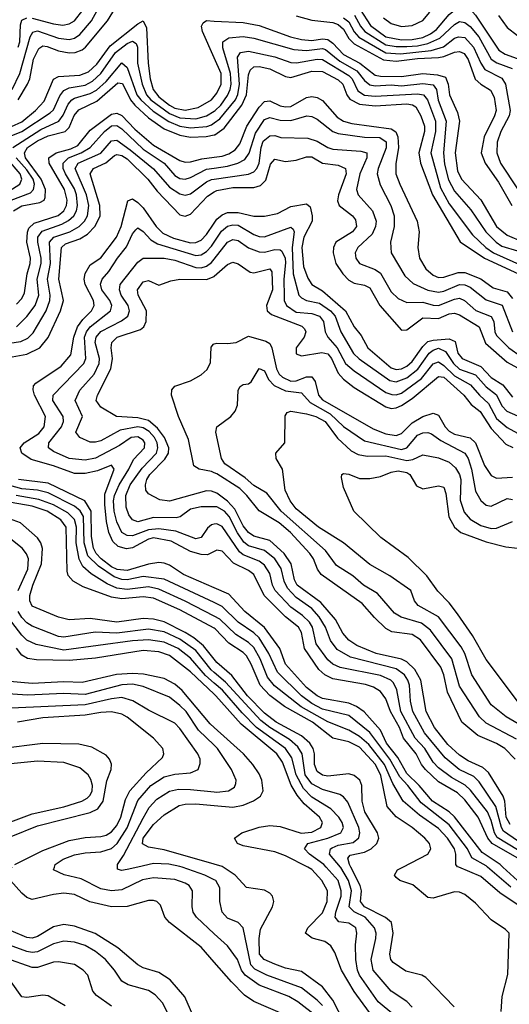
# Model space of a CAD drawing. Header units: inches. Extents: x 884549 to 1028252, y 526810 to 653624.
# Tile 830 of 1056: x 979262 to 981118, y 619480 to 623214. Entities that reach past the tile are written whole.
import ezdxf

# ---------------------------------------------------------------- set-up
doc = ezdxf.new("R2010")
doc.units = ezdxf.units.IN
doc.header["$MEASUREMENT"] = 0
for name, color, linetype in [('A9671', 7, 'Continuous'), ('A9672', 7, 'Continuous'), ('A9681', 7, 'Continuous'), ('A9682', 7, 'Continuous')]:
    doc.layers.add(name, color=color, linetype=linetype)

msp = doc.modelspace()

# ---------------------------------------------------------------- linework, layer by layer
at = {"layer": 'A9671', "color": 5}
for points, elevation in [([(979434.8, 619474.8), (979370, 619512.7), (979350, 619514.8), (979290, 619506), (979270, 619508.4), (979230, 619564.8), (979202, 619582), (979090, 619614.1), (978970, 619638.9), (978890, 619646.8), (978810, 619641.4), (978770, 619644.7), (978670, 619695.9), (978653.4, 619710), (978645.6, 619725.6), (978638.9, 619758.9), (978638.1, 619810), (978650, 619838.3), (978675.2, 619870), (978790, 619992.1), (978802.4, 620000)], 2980), ([(979610, 619472.5), (979553.5, 619513.5), (979539.5, 619530), (979520.9, 619590), (979503.5, 619610), (979470, 619631), (979410, 619641.6), (979390, 619639.9), (979330, 619620.1), (979310, 619619.6), (979210, 619655), (979130, 619668.2), (979030, 619698.7), (978912.5, 619712.5), (978850, 619727.3), (978770, 619774.8), (978732.1, 619792.1), (978721.8, 619801.8), (978716.3, 619810), (978718.1, 619830), (978728.7, 619850), (978800.4, 619939.6), (978850, 619974.1), (978904.4, 620000)], 2960), ([(980000, 619639.5), (979950, 619697.1), (979830, 619790.5), (979813.1, 619810), (979795.8, 619855.8), (979781.6, 619870), (979770, 619874.3), (979750, 619873.1), (979670, 619850.7), (979610.1, 619849.9), (979528.4, 619868.4), (979470, 619896.6), (979430, 619902), (979390, 619896.9), (979310, 619877.4), (979290, 619884.6), (979270, 619901.8), (979227.7, 619950), (979218.5, 619970), (979223.7, 619990), (979233.6, 620000)], 2880), ([(980000, 619747.8), (979932.2, 619810), (979919.6, 619830), (979916.5, 619850), (979917.5, 619910), (979905, 619930), (979890, 619939.7), (979850, 619953.6), (979770, 619959.9), (979728.2, 619951.8), (979650, 619914.2), (979609.9, 619909.9), (979570, 619918.3), (979495.9, 619955.9), (979431.4, 619971.4), (979391.1, 619990), (979394, 620000)], 2860), ([(979710, 620000), (979670, 619990.9), (979648, 619988), (979632.7, 619992.7), (979633, 620000)], 2840), ([(980000, 619952.7), (979964.4, 619970), (979878, 620000)], 2840), ([(979940.5, 619390), (979888.2, 619508.2), (979833.2, 619573.2), (979790, 619600.7), (979730, 619618.4), (979710, 619629.4), (979634.1, 619694.1), (979548.1, 619748.1), (979470, 619776.8), (979430, 619782.4), (979390, 619773.4), (979330, 619736.8), (979310, 619731.4), (979290, 619733.6), (979230, 619759)], 2920), ([(979821.4, 619450), (979804.7, 619484.7), (979776.2, 619516.2), (979750, 619531.9), (979674, 619554), (979650, 619567.4), (979622, 619610), (979587.8, 619650), (979550, 619679.9), (979510, 619702.9), (979470, 619716), (979430, 619719.6), (979390, 619709.6), (979330, 619679.2), (979310, 619676.9), (979290, 619680.6), (979210, 619709.4)], 2940)]:
    msp.add_lwpolyline(points, dxfattribs=dict(at, elevation=elevation))
at = {"layer": 'A9672', "color": 5}
for points, elevation in [([(979233.4, 622950), (979262.5, 623010), (979302.4, 623150), (979312.6, 623167.4), (979330, 623172.4), (979410, 623144.8), (979450, 623139), (979470, 623144.1), (979490, 623158.8), (979534.8, 623210), (979577.9, 623290)], 2840), ([(979256.2, 622910), (979291.9, 622970), (979300.2, 622990), (979315.1, 623064.9), (979335, 623105), (979350, 623114.9), (979367, 623113), (979410, 623096.4), (979450, 623088.8), (979473.1, 623090), (979499.4, 623100.6), (979511.9, 623110), (979594.7, 623210), (979632, 623270)], 2820), ([(979310, 623220.7), (979390, 623198.4), (979426.1, 623193.9), (979450, 623198.5), (979470, 623210.7), (979502.1, 623250)], 2860), ([(979231.3, 622808.7), (979270, 622827.6), (979321.7, 622870), (979355, 622905), (979390.7, 622989.3), (979410, 622998.8), (979490, 623003.4), (979523, 623017), (979554.2, 623045.8), (979605.2, 623114.8), (979710, 623199.2), (979730.1, 623210.1), (979743.6, 623183.6), (979748.8, 623050), (979756.8, 622990), (979768.1, 622950), (979790, 622921.3), (979830, 622890), (979850, 622879.3), (979890, 622871.3), (979939.2, 622880.8), (979989.9, 622910), (980000, 622922.8)], 2780), ([(979257.2, 623110), (979262.7, 623130), (979264.8, 623195.2), (979270, 623212.9), (979290, 623221.5)], 2860), ([(980000, 623069.8), (979955.4, 623170), (979951, 623190), (979957.5, 623202.5), (979970, 623211), (980000, 623209.4)], 2780), ([(979230, 622774.1), (979270, 622790), (979378.5, 622861.5), (979390, 622872.3), (979414.5, 622925.5), (979430, 622946.4), (979450, 622956.6), (979510, 622966.5), (979538.7, 622981.3), (979570, 623010.9), (979625.9, 623090), (979670, 623124.2), (979690, 623133.3), (979704.3, 623124.3), (979708.4, 623110), (979709.1, 623050), (979726.3, 622970), (979743.4, 622930), (979759.9, 622910), (979830, 622859), (979870, 622842.1), (979930, 622838.9), (979970, 622849.4), (980000, 622868.1)], 2760), ([(979236.9, 622730), (979342.3, 622797.7), (979410.3, 622829.7), (979427.7, 622852.3), (979445.9, 622894.1), (979459.6, 622910), (979470, 622917), (979530, 622934.4), (979552.9, 622947.2), (979590, 622980), (979650, 623050.5), (979670, 623033.2), (979706.3, 622930), (979721.3, 622910), (979767.7, 622867.7), (979828.2, 622828.2), (979870, 622811.1), (979910, 622804.2), (979971.3, 622808.7), (979990, 622815.7), (980000, 622823.2)], 2740), ([(979238.4, 622490), (979270, 622508.2), (979339.2, 622520.8), (979355.7, 622530), (979359.5, 622540.5), (979359.6, 622570), (979343.7, 622610), (979284.6, 622690), (979280.5, 622710), (979292.5, 622730), (979330, 622754.6), (979370, 622773.6), (979434.9, 622790), (979450, 622805.1), (979469, 622851), (979487.1, 622872.9), (979554.3, 622905.7), (979634.9, 622974.9), (979652.4, 622972.4), (979682.1, 622910), (979699.4, 622890), (979750, 622842.7), (979810, 622800.6), (979870, 622776.5), (979910, 622768.9), (979969, 622771), (980000, 622777.4)], 2720), ([(979250, 622135.7), (979270, 622157), (979281.1, 622178.9), (979290.6, 622250), (979302, 622290), (979303.3, 622310), (979289.5, 622370), (979291.5, 622408.5), (979296.8, 622423.2), (979317.2, 622442.8), (979408.2, 622471.8), (979429.4, 622490), (979439.4, 622510), (979442.3, 622530), (979432.8, 622570), (979373.8, 622670), (979373.3, 622690), (979400.2, 622710), (979455.6, 622724.4), (979482.6, 622737.4), (979530, 622794.8), (979610, 622856.7), (979630, 622860.5), (979650, 622851.2), (979698.8, 622798.8), (979770, 622738.4), (979870, 622680.4), (979890, 622673.9), (979910, 622675.2), (979952.8, 622687.2), (980000, 622692.8)], 2680), ([(979250, 622049.1), (979290, 622089.2), (979320.4, 622130), (979335.2, 622170), (979328.8, 622230), (979343.4, 622290), (979343.7, 622310), (979331, 622370), (979331.7, 622390), (979347.7, 622412.3), (979421.7, 622438.3), (979447.7, 622452.3), (979467.1, 622470), (979478.2, 622490), (979481.8, 622510), (979477.9, 622550), (979470, 622573.3), (979435.7, 622630), (979427.4, 622650), (979427.4, 622670), (979447.4, 622690), (979496, 622710), (979529.3, 622730), (979584.2, 622790), (979610, 622811.4), (979630, 622813.1), (979650, 622800.8), (979730, 622723.9), (979809.4, 622670), (979850, 622623), (979870, 622611.6), (979890, 622609.8), (979910, 622615.6), (979970, 622647.8), (980000, 622651.9)], 2660), ([(979190, 621982.1), (979266.7, 621993.3), (979293.1, 622006.9), (979313.8, 622026.3), (979362.8, 622110), (979377.2, 622150), (979378.2, 622170), (979368, 622230), (979379.1, 622290), (979374.8, 622370), (979391.3, 622390), (979452.4, 622410), (979488.2, 622430), (979507.6, 622450), (979519.5, 622470), (979524.4, 622510), (979515.3, 622550), (979472.1, 622650), (979483.5, 622670), (979570, 622707.7), (979610, 622754.4), (979630, 622757.1), (979681.3, 622721.3), (979769.1, 622649.1), (979830, 622579.8), (979870, 622553.5), (979890, 622549.3), (979910, 622553.8), (979970, 622599.5), (979990, 622608.6), (980000, 622610)], 2640), ([(979192.2, 621927.8), (979290, 621946), (979338.4, 621970), (979370, 622008.5), (979416.7, 622110), (979428.2, 622150), (979410.2, 622230), (979420.8, 622350), (979435.8, 622364.2), (979490, 622382.9), (979519.5, 622400.5), (979548.4, 622431.6), (979567, 622470), (979565.9, 622510), (979529.4, 622630), (979541.8, 622650), (979589.1, 622670.9), (979621.2, 622698.8), (979630, 622702.7), (979650, 622699.4), (979670, 622686.8), (979748.7, 622610), (979784, 622564), (979870, 622474.7), (979890, 622468.7), (979910, 622476.7), (979974.8, 622545.2), (980000, 622560.9)], 2620), ([(979193.9, 622546.1), (979263.2, 622590), (979270.8, 622609.2), (979263.9, 622630), (979212.4, 622690)], 2760), ([(979230.6, 622529.4), (979302.7, 622557.3), (979315, 622570), (979318.4, 622590), (979312.9, 622610), (979290, 622644.4), (979249.6, 622690)], 2740), ([(980000, 621197.2), (979974.9, 621185.1), (979950, 621185.9), (979910, 621197.8), (979836.1, 621236.1), (979770, 621249), (979750, 621244.2), (979690, 621210.9), (979667.1, 621207.1), (979635.8, 621215.8), (979615.8, 621235.8), (979600.7, 621270), (979590.9, 621310.9), (979584.6, 621375.4), (979585, 621415), (979619.9, 621510), (979610, 621524.5), (979556.9, 621503.1), (979510, 621492.6), (979470, 621492.7), (979390, 621522.9), (979305.7, 621545.7), (979270.4, 621570), (979263.6, 621590), (979279.1, 621610), (979335.5, 621644.5), (979354.7, 621670), (979360.3, 621710), (979318.9, 621790), (979313.1, 621810), (979314.9, 621825.1), (979323.6, 621836.4), (979419.3, 621900.7), (979456.5, 621943.5), (979468.2, 622010), (979481.7, 622050), (979502.2, 622077.8), (979534.8, 622110), (979544.9, 622130), (979542.3, 622150), (979510.2, 622210), (979506.2, 622230), (979510, 622251.8), (979530, 622284.2), (979570, 622311.3), (979628.8, 622390), (979646.5, 622430), (979672.1, 622527.9), (979690, 622535.1), (979710, 622520.6), (979730, 622500.5), (979780.2, 622430), (979805, 622405), (979845.2, 622385.2), (979910, 622368.3), (979930, 622369), (979950, 622378.3), (979970, 622399.2), (980000, 622443.2)], 2580), ([(980000, 621300.5), (979990, 621299), (979974.3, 621285.7), (979950.1, 621250), (979930, 621245.1), (979854.4, 621274.4), (979790, 621283.9), (979750, 621280.1), (979690, 621256.4), (979670, 621257.8), (979650, 621269.9), (979630, 621309.9), (979620.6, 621350), (979617.8, 621390), (979621.7, 621410), (979638.8, 621450), (979676.7, 621510), (979693.4, 621546.6), (979735.8, 621590), (979736.3, 621610), (979730, 621619.9), (979710, 621632.8), (979684.3, 621630), (979640.6, 621599.4), (979550, 621551.3), (979510, 621543.9), (979449.8, 621550), (979390, 621576.7), (979371.1, 621591.1), (979372.9, 621610), (979420.5, 621670), (979428.3, 621690), (979426.6, 621710), (979387.4, 621770), (979388.8, 621790), (979505.9, 621910), (979512.8, 621930), (979507.6, 622010), (979515, 622030), (979530, 622050.1), (979606, 622110), (979611.8, 622130), (979604.6, 622150), (979574.1, 622190), (979568.2, 622211.8), (979575.1, 622230), (979600.8, 622259.2), (979632.7, 622310), (979666.8, 622353.2), (979690, 622402.8), (979702, 622418), (979710, 622424.5), (979730, 622410.6), (979759, 622379), (979784.5, 622364.5), (979930, 622320.5), (979950, 622323.1), (979970, 622334.8), (979990, 622356), (980000, 622371)], 2560), ([(980000, 621366.3), (979950, 621366.5), (979910, 621358.5), (979870.5, 621329.5), (979855.5, 621324.5), (979770, 621325.8), (979710, 621309.4), (979690, 621316.9), (979676.5, 621336.5), (979665.6, 621365.6), (979664.1, 621410), (979681.7, 621450), (979726.3, 621513.7), (979780.4, 621570), (979786.2, 621590), (979783, 621610), (979773, 621630), (979752.9, 621652.9), (979730, 621666.5), (979710, 621670.8), (979642.9, 621657.1), (979570, 621617.7), (979550, 621611.7), (979530, 621612.2), (979490.9, 621630), (979475.3, 621650), (979500.3, 621710), (979472.9, 621770), (979490.7, 621809.3), (979544.3, 621870), (979563.6, 621910), (979564.3, 621930), (979548.9, 621990), (979552.2, 622010), (979570, 622032.1), (979647.7, 622072.3), (979671.7, 622090), (979678.5, 622110), (979674.1, 622130), (979647.5, 622170), (979640.2, 622190), (979643.4, 622210), (979710, 622295.3), (979730, 622310.1), (979810.3, 622309.7), (979850, 622302.5), (979930, 622274.6), (979950, 622273.7), (979970, 622279.8), (979990, 622293.5), (980000, 622306.3)], 2540), ([(980000, 621422.4), (979990, 621426.5), (979970, 621426.9), (979830, 621388.2), (979793.4, 621393.4), (979750, 621416.5), (979740.5, 621430), (979739.3, 621450), (979744.9, 621470), (979755.4, 621490), (979812.8, 621547.2), (979826.5, 621570), (979827.7, 621590), (979811.8, 621630), (979785.2, 621665.2), (979750, 621694), (979710, 621704.5), (979629.1, 621709.1), (979570, 621745.3), (979551.9, 621770), (979557.2, 621790), (979608.3, 621890), (979614.1, 621930), (979608.9, 621970), (979611.4, 621990), (979632.4, 622010), (979720.1, 622039.9), (979732.6, 622050), (979742.4, 622070), (979742.7, 622110), (979712, 622170), (979708.9, 622190), (979730, 622219.9), (979750, 622225.1), (979790, 622207.9), (979835.8, 622224.2), (979869, 622230), (979970, 622228.5), (979999.3, 622240.7), (980000, 622241.3)], 2520), ([(980000, 621496.3), (979990, 621500.7), (979943.1, 621510), (979922.9, 621522.9), (979902.7, 621622.7), (979864.1, 621710), (979837.8, 621790), (979838.9, 621810), (979850, 621824.3), (979910, 621844.2), (979950, 621867.1), (979972.8, 621887.2), (979985.4, 621914.6), (979988.2, 621971.8), (979996.6, 621983.4), (980000, 621984.5)], 2480), ([(980000, 621003.5), (979810, 621092.8), (979730, 621103.2), (979670, 621089.4), (979650, 621090.7), (979620.8, 621100.8), (979561.5, 621141.5), (979521.2, 621181.1), (979506.7, 621230), (979503.6, 621330), (979491.5, 621351.5), (979470, 621369.1), (979370, 621419.8), (979330, 621429.8), (979270, 621435), (979141.9, 621470)], 2640), ([(980000, 621059.2), (979883.2, 621110), (979830, 621145.3), (979810, 621153.5), (979790, 621155.4), (979750, 621149.3), (979670, 621125.7), (979631.3, 621128.7), (979610, 621138.8), (979571.6, 621170), (979552.8, 621190), (979542.1, 621210), (979534.9, 621254.9), (979533.1, 621350), (979509.1, 621389.1), (979370, 621456.4), (979258, 621470)], 2620), ([(980000, 620951.7), (979889.4, 621009.4), (979790, 621053.9), (979750, 621063.2), (979670, 621053.3), (979630, 621058.2), (979594.3, 621074.3), (979533.2, 621113.2), (979501.1, 621141.1), (979488.1, 621168.1), (979476, 621230), (979477.2, 621290), (979470, 621319.1), (979444.4, 621344.4), (979390, 621375), (979335.1, 621395.1), (979249.4, 621409.4)], 2660), ([(980000, 620906), (979870, 620975.9), (979770, 621020.9), (979730, 621025), (979650, 621017.7), (979610, 621023.7), (979503.4, 621063.4), (979464.7, 621084.7), (979446.4, 621106.4), (979442.6, 621122.6), (979439, 621290), (979418.1, 621318.1), (979367.1, 621350), (979310, 621369.2), (979230, 621382.9)], 2680), ([(980000, 620788.6), (979959.3, 620839.3), (979922.9, 620870), (979890, 620890.3), (979810, 620930.3), (979770, 620940.8), (979730, 620943.6), (979630, 620929.3), (979530, 620943.8), (979450, 620938), (979410, 620948), (979310, 620989.9), (979301.2, 621010), (979301.1, 621030), (979312.2, 621070), (979345.3, 621150), (979348.7, 621208.7), (979342.8, 621230), (979329.7, 621249.7), (979265.9, 621305.9), (979210, 621326)], 2720), ([(979257, 621050), (979293.6, 621130), (979295.5, 621170), (979288.6, 621188.6), (979271.1, 621210), (979210, 621259.4)], 2740), ([(980000, 620738.4), (979988.4, 620748.4), (979930, 620821.5), (979870, 620864.9), (979810, 620893), (979750, 620903.4), (979630, 620888.2), (979548.3, 620891.6), (979430, 620872.4), (979410, 620875.4), (979310, 620914.7), (979290, 620926.6), (979270, 620946.8), (979257, 620970)], 2740), ([(980000, 620698.2), (979966.7, 620726.6), (979910, 620793.3), (979863.3, 620830), (979810, 620853.7), (979750, 620862.7), (979690, 620858.8), (979430, 620823.3), (979324.3, 620844.3), (979290, 620860.6), (979270, 620880.4), (979232.3, 620930)], 2760), ([(980000, 620655.7), (979910, 620741.1), (979830, 620802.9), (979790, 620817.1), (979730, 620822.1), (979550, 620792.6), (979450, 620783.9), (979326.5, 620786.5), (979291.7, 620791.7), (979270, 620803.9), (979250, 620830.8)], 2780), ([(980000, 620529.8), (979984.1, 620544.1), (979878.4, 620670), (979850, 620694.6), (979810, 620715.5), (979732.1, 620732), (979690, 620735.2), (979629.4, 620730.6), (979499.4, 620700.6), (979430, 620703.1), (979310, 620697.1), (979210, 620705.8)], 2820), ([(980000, 620462.3), (979940.2, 620520.2), (979892.8, 620590), (979870, 620613.2), (979830, 620644.3), (979730, 620685.7), (979690, 620694.2), (979650, 620691.3), (979510, 620654.5), (979430, 620658.6), (979292.2, 620652.2), (979198.7, 620658.7)], 2840), ([(979394, 620000), (979396.8, 620010), (979427.7, 620030), (979470, 620046.8), (979510, 620054.6), (979570, 620058.7), (979610, 620070.4), (979631.9, 620090), (979670, 620149.3), (979710, 620252.8), (979759.6, 620310), (979810, 620342.9), (979850, 620352.8), (979910, 620357.4), (979939.3, 620370), (979947, 620393), (979946.2, 620410), (979938.1, 620430), (979870, 620525.8), (979850, 620546.5), (979750, 620595.9), (979691.6, 620631.6), (979650, 620643.7), (979610, 620639.1), (979510, 620615.9), (979230, 620603.7)], 2860), ([(979243.4, 620010), (979350, 620063.8), (979450, 620101.1), (979510, 620113.1), (979570, 620116.1), (979590, 620121.3), (979610, 620134.2), (979630, 620158.4), (979646.3, 620190), (979663.3, 620256.7), (979679.5, 620290), (979741.7, 620358.3), (979803.3, 620416.7), (979809.2, 620430), (979804.4, 620450), (979769.9, 620490), (979670, 620569.1), (979650, 620580.5), (979610, 620589.3), (979570, 620587.1), (979510, 620576.1), (979350, 620566.2), (979254, 620550)], 2880), ([(979230, 620116.3), (979330, 620157.5), (979530, 620207.2), (979558.5, 620221.5), (979579, 620250), (979593, 620327), (979609, 620370), (979610.3, 620390.3), (979602.2, 620410), (979590, 620424.9), (979535.6, 620455.6), (979486.1, 620466.1), (979350, 620469), (979190, 620449.1)], 2920), ([(979228.2, 620171.8), (979310, 620202.8), (979430, 620228.7), (979497.3, 620250), (979518, 620262), (979530, 620272.9), (979537, 620290), (979538.1, 620310), (979532.5, 620332.5), (979521.9, 620350), (979490, 620376.4), (979430, 620397.3), (979330, 620402.4), (979228.4, 620391.6)], 2940), ([(979633, 620000), (979633.6, 620010), (979655.9, 620044.1), (979730, 620186.2), (979753.7, 620226.3), (979782.1, 620257.9), (979830, 620288.4), (979864.5, 620295.5), (979910, 620295.2), (980000, 620285.3)], 2840), ([(980000, 620011.2), (979810, 620065.5), (979750, 620075.7), (979728.5, 620088.5), (979730.7, 620110), (979770, 620162.4), (979810, 620198.7), (979866.3, 620233.7), (979890, 620239.6), (979930, 620240.7), (980000, 620234.2)], 2820), ([(979878, 620000), (979870, 620002.8), (979828, 620012), (979770, 620013.7), (979710, 620000)], 2840)]:
    msp.add_lwpolyline(points, dxfattribs=dict(at, elevation=elevation))
at = {"layer": 'A9681', "color": 5}
for points, elevation in [([(980493.7, 619410), (980450, 619496.2), (980410, 619545.9), (980330, 619604.7), (980270, 619617.7), (980230, 619631.8), (980189, 619650), (980171.3, 619670), (980170.4, 619730), (980175.4, 619764.6), (980220.2, 619850), (980225.7, 619870), (980221, 619890), (980210, 619902), (980190, 619913), (980122.4, 619922.4), (980078.7, 619970), (980034, 620000)], 2820), ([(980588.7, 619448.7), (980530, 619528.7), (980482.7, 619610), (980456.9, 619676.9), (980441.9, 619701.9), (980418.8, 619718.8), (980370.4, 619730.4), (980346.2, 619750), (980354.2, 619770), (980410, 619827), (980428.3, 619870), (980428.9, 619910), (980407.7, 619950), (980370, 619991.9), (980354.2, 620000)], 2780), ([(980680.5, 619440.5), (980621.7, 619490), (980550.8, 619590.8), (980543, 619610), (980536.2, 619650), (980534.7, 619705.3), (980540.1, 619750), (980536.1, 619770), (980510, 619788.2), (980472.6, 619792.6), (980458.3, 619810), (980460.5, 619830), (980480.8, 619890), (980481.5, 619910), (980470, 619949.9), (980424.5, 620000)], 2760), ([(980749.6, 619469.6), (980730.2, 619490.2), (980670, 619529.9), (980602.3, 619610), (980594.6, 619650), (980612.3, 619730), (980613.3, 619750), (980607.9, 619770), (980571.7, 619810), (980530.3, 619830.3), (980511.9, 619850), (980520.1, 619910), (980508.4, 619950), (980479.3, 619999.3), (980478.7, 620000)], 2740), ([(980909.7, 619470), (980801.5, 619581.5), (980787.3, 619590), (980726.2, 619606.2), (980678, 619638), (980669, 619650), (980665.8, 619670), (980678.3, 619750), (980671.9, 619790), (980649.1, 619809.1), (980570, 619849.5), (980554.7, 619870), (980558.6, 619910), (980552.9, 619930), (980517.4, 620000)], 2720), ([(981087.9, 619452.1), (981090.9, 619510), (981112.8, 619592.8), (981118, 619750), (981104.1, 619764.1), (981050, 619800.3), (980990, 619864.1), (980950, 619895.9), (980930, 619905), (980910, 619906.3), (980830, 619882.9), (980810, 619885.5), (980752.8, 619932.8), (980703.5, 619950), (980690, 619961.4), (980683.2, 619970), (980695, 619990), (980714.2, 620000)], 2680), ([(981190, 619830.7), (981082.2, 619902.3), (981010, 619964.6), (980926.7, 620000)], 2660), ([(981124.2, 619924.1), (981035.6, 620000)], 2640), ([(981149.6, 619950), (981094.3, 620000)], 2620), ([(980410, 619475.4), (980390, 619495.9), (980330, 619542.2), (980199, 619590), (980153.9, 619613.9), (980138.6, 619630), (980110, 619769.7), (980090.8, 619790.8), (980050, 619806.5), (980029.3, 619830), (980020.5, 619870), (980021.4, 619921.4), (980005.6, 619950), (980000, 619952.7)], 2840), ([(980000, 619117), (980030, 619125), (980070, 619126.4), (980170, 619115.8), (980214.3, 619125.7), (980250.6, 619149.4), (980310, 619213.1), (980377.2, 619250), (980426.1, 619290), (980437.9, 619310), (980436, 619350), (980409.7, 619410), (980390, 619432.3), (980316.9, 619490), (980282.3, 619510), (980170, 619552), (980116.8, 619590), (980103.1, 619610), (980087.5, 619650), (980050, 619701.9), (980000, 619747.8)], 2860), ([(980000, 619163.4), (980010, 619166.6), (980051.6, 619171.6), (980170, 619165.2), (980210, 619178.7), (980250, 619209.7), (980288.5, 619251.5), (980350, 619283.3), (980370, 619299.4), (980386.8, 619330), (980385.4, 619350), (980372.5, 619372.5), (980350, 619390.7), (980270, 619438.8), (980150, 619490.9), (980114.4, 619514.4), (980064.8, 619564.8), (980000, 619639.5)], 2880)]:
    msp.add_lwpolyline(points, dxfattribs=dict(at, elevation=elevation))
at = {"layer": 'A9682', "color": 5}
for points, elevation in [([(980000, 623545.5), (980034.5, 623510), (980099.1, 623459.1), (980230, 623376.2), (980389.4, 623309.4), (980490, 623293.8), (980530, 623275.1), (980553.3, 623253.3), (980591.9, 623191.9), (980650, 623148.8), (980710, 623137.8), (980750, 623138.7), (980790, 623147), (980819.6, 623160.4), (980842.9, 623177.1), (980890, 623234.1), (980910, 623250.5), (980930, 623258.8), (980950, 623260.8), (980970, 623254.5), (980990, 623232), (981078.8, 623098.9), (981103.2, 623083.2), (981161.7, 623061.7)], 2880), ([(980641.6, 623221.6), (980670, 623200.2), (980710, 623189), (980750, 623192.9), (980790, 623211.2), (980817.1, 623242.9)], 2920), ([(980000, 623209.4), (980110, 623203.8), (980170, 623191.9), (980288.8, 623148.8), (980330, 623138.7), (980370, 623135.8), (980410, 623141.5), (980430, 623139.6), (980450, 623125.7), (980490, 623081.8), (980551.8, 623050), (980610, 623004.1), (980630, 622999.7), (980710, 622998.9), (980790, 623009.9), (980845.6, 623005.6), (980875.9, 622995.9), (980887, 622970), (980891.5, 622930), (980922, 622862), (980929.8, 622830), (980912.9, 622710), (980921.6, 622641.6), (980937.3, 622610), (981010, 622531.4), (981069.3, 622430), (981110, 622397.6), (981170, 622372.3)], 2780), ([(980310, 623229.6), (980370, 623213), (980450, 623203.5), (980470, 623196.4), (980490, 623178.7), (980510, 623143.6), (980530, 623122.5), (980641.7, 623061.7), (980690, 623057.2), (980770, 623067), (980849.5, 623070.5), (980870, 623074.2), (980910, 623091.7), (980930, 623094.1), (980946.7, 623086.7), (980963, 623063), (980989.1, 622989.1), (981010, 622969.4), (981047.6, 622947.6), (981060.7, 622920.7), (981068, 622870), (981062.8, 622850), (981023, 622770), (981011.8, 622710), (981026.8, 622670), (981077.7, 622597.7), (981127.3, 622510)], 2820), ([(980490, 623221.1), (980510, 623205.7), (980530, 623168.6), (980547.9, 623147.9), (980650, 623089), (980705.5, 623085.5), (980822.5, 623097.5), (980868.3, 623111.6), (980910, 623143.8), (980925.7, 623150), (980950, 623147.4), (980983.1, 623110), (981010, 623049.6), (981025.8, 623025.8), (981090, 622992.9), (981104.1, 622970), (981122, 622870), (981118.2, 622850), (981086.2, 622790), (981072.8, 622750), (981070.6, 622710), (981084.8, 622670), (981150, 622572.4)], 2840), ([(980531.2, 623231.2), (980553.7, 623190), (980570.2, 623170.2), (980650, 623118.8), (980690, 623112.2), (980730, 623112.7), (980770, 623115), (980810, 623123.7), (980855.1, 623144.9), (980910, 623196.6), (980930, 623207.3), (980950, 623204), (980970, 623188.3), (981002.4, 623150), (981050, 623065), (981070.5, 623050.5), (981129.6, 623029.6)], 2860), ([(981077, 623230), (981110, 623185.3), (981150, 623153.9)], 2920), ([(980000, 622868.1), (980003, 622870), (980024.6, 622890), (980050, 622926.5), (980059.6, 622950), (980063.6, 622970), (980061.7, 623010), (980032.5, 623107.5), (980032, 623130), (980054.6, 623145.4), (980110, 623150.6), (980150, 623144.7), (980301, 623101), (980350, 623097.9), (980410, 623105.4), (980421.3, 623101.3), (980476.5, 623056.5), (980540.9, 623020.9), (980570, 622983.9), (980590, 622967.7), (980610, 622963.1), (980670, 622966.9), (980710, 622963.8), (980790, 622973), (980830, 622967.4), (980842.3, 622950), (980849.2, 622909.2), (980879.2, 622830), (980868.6, 622710), (980873.1, 622666.9), (980887.2, 622607.2), (980910, 622564.4), (980973.1, 622493.1), (981029.9, 622409.9), (981068.4, 622370), (981090, 622356), (981150, 622338)], 2760), ([(980000, 622823.2), (980021.1, 622838.9), (980080.3, 622910), (980089.1, 622930.9), (980095.5, 622970), (980087.5, 623072.5), (980099.1, 623090), (980130, 623095.1), (980230, 623073.1), (980290, 623051.7), (980311.2, 623051.2), (980390, 623065.2), (980410, 623063.4), (980510, 623003), (980522.4, 622990), (980544.7, 622944.7), (980570, 622928.1), (980610, 622924.1), (980770, 622933.2), (980793.3, 622930), (980807.9, 622910), (980838.1, 622830), (980838.6, 622790), (980820.4, 622710), (980856.9, 622576.9), (980890, 622515.8), (980978.8, 622398.8), (981029.5, 622350), (981058.1, 622330), (981204.8, 622264.8)], 2740), ([(980000, 622922.8), (980010, 622935.5), (980025.5, 622970), (980026.6, 623010), (980000, 623069.8)], 2780), ([(980000, 622777.4), (980002.2, 622777.8), (980037.5, 622802.5), (980105, 622890), (980122.1, 622930), (980130, 623005.3), (980136.4, 623023.6), (980150, 623035.5), (980170, 623036.8), (980210, 623027.7), (980270, 622998.7), (980290, 622995.4), (980370, 623019.8), (980410, 623018.3), (980470, 622986.9), (980487.2, 622970), (980502.3, 622930), (980513.5, 622913.5), (980550, 622894), (980610, 622887.9), (980730, 622894.7), (980751.3, 622891.3), (980763.5, 622883.5), (980782.5, 622850), (980796.9, 622810), (980796.3, 622790), (980774.9, 622710), (980782.1, 622670), (980827.2, 622550), (980931.9, 622371.9), (981023.7, 622310), (981170, 622243)], 2720), ([(980000, 622692.8), (980030, 622696.3), (980055, 622705.1), (980079.3, 622720.7), (980096.8, 622743.2), (980122.8, 622810), (980170, 622882.6), (980190, 622904.6), (980210, 622906.3), (980250, 622887.9), (980270, 622883.7), (980290, 622885.6), (980350, 622918.8), (980370, 622923.4), (980390, 622919.7), (980410, 622907.3), (980465.3, 622845.3), (980490, 622829.3), (980521, 622821), (980670, 622800.6), (980688.8, 622788.9), (980695.2, 622770), (980698, 622730), (980687.8, 622667.8), (980688.7, 622630), (980703.1, 622590), (980769.3, 622450), (980777.2, 622410), (980772.2, 622350), (980778.1, 622310), (980802.1, 622270), (980830, 622245), (980850, 622237.2), (980870, 622237.3), (980924.8, 622255.2), (980950, 622255.4), (981010, 622231.3), (981057.5, 622197.5), (981110, 622182.6), (981130, 622157.4)], 2680), ([(980000, 622651.9), (980050, 622658.8), (980089.2, 622670.8), (980115.4, 622684.6), (980132.4, 622707.6), (980155.9, 622784.1), (980190, 622835.7), (980210, 622843.8), (980250, 622832.9), (980290, 622832.3), (980350.7, 622850), (980370, 622847.4), (980390, 622836.5), (980450, 622790.8), (980470, 622782.3), (980569.2, 622769.2), (980627.8, 622767.8), (980651, 622751), (980652.1, 622727.9), (980620.7, 622650), (980617.7, 622630), (980628.7, 622588.7), (980669.3, 622510), (980681.7, 622470), (980682.1, 622430), (980667.7, 622370), (980670.1, 622330.1), (980722.3, 622242.3), (980753.8, 622213.8), (980810, 622188), (980850, 622180.4), (980870, 622184.3), (980930, 622209.6), (980950, 622209), (980970, 622199.8), (981030, 622151.3), (981091.8, 622131.8), (981130.1, 622030)], 2660), ([(980000, 622610), (980130, 622627.9), (980150, 622637.1), (980161.2, 622650), (980169.5, 622670), (980177.3, 622730), (980185.9, 622754.1), (980210, 622774.4), (980230, 622775.2), (980252.7, 622767.3), (980354.5, 622765.5), (980390, 622754.1), (980430, 622729.7), (980450, 622723.1), (980556.1, 622716.1), (980578.6, 622710), (980578.2, 622690), (980551.9, 622630), (980538.5, 622570), (980545.8, 622550), (980599.5, 622490), (980613.6, 622450), (980611.3, 622430), (980598.7, 622401.3), (980544.5, 622350), (980533.5, 622330), (980536.3, 622310), (980550, 622289.5), (980610, 622266.9), (980630, 622252.5), (980670, 622182.5), (980696.4, 622156.4), (980730, 622141.9), (980790, 622142.6), (980830, 622131.3), (980850, 622130.5), (980910, 622154.9), (980930, 622157.9), (980948.1, 622150), (980991.5, 622111.5), (981049.2, 622089.2), (981059.4, 622070), (981063.7, 622030), (981070, 622017.2), (981116.3, 621970), (981210, 621904.6)], 2640), ([(980000, 622560.9), (980010, 622567.1), (980070, 622577.6), (980150, 622578), (980174.7, 622585.3), (980194.8, 622605.2), (980213.3, 622666.8), (980230, 622686), (980270, 622676.7), (980310, 622682.2), (980350, 622694.5), (980370, 622694), (980410.3, 622670.3), (980470, 622662.9), (980497.8, 622650), (980500.3, 622630), (980471.3, 622550), (980467.4, 622527.4), (980473.6, 622510), (980523.8, 622470), (980535.5, 622455.5), (980539.7, 622430), (980523.4, 622410), (980461.3, 622370), (980451.7, 622350), (980450.1, 622330), (980460.5, 622290), (980487.2, 622250), (980510, 622226.1), (980530, 622214.9), (980570, 622208), (980590, 622196.9), (980627.4, 622130), (980710, 622036.6), (980730, 622038), (980790, 622083.5), (980850, 622081.6), (980890, 622098.6), (980910, 622101.9), (980930, 622095.5), (981004.5, 622050), (981027.5, 621987.5), (981110, 621916), (981150, 621893.5)], 2620), ([(980000, 622443.2), (980010, 622457.8), (980030, 622474.6), (980050, 622482.9), (980090, 622483.4), (980150, 622469.4), (980190, 622469.7), (980240.2, 622479.8), (980290, 622506.3), (980350, 622516.6), (980364, 622504), (980371.2, 622470), (980370.9, 622450), (980339.8, 622390), (980332, 622350), (980338.8, 622278.7), (980354, 622234), (980370.1, 622210), (980410, 622186.6), (980497.5, 622110), (980530, 622050.1), (980556.6, 622016.6), (980581.9, 621970), (980670, 621894.1), (980690, 621887.9), (980710, 621890.8), (980730, 621900.8), (980750, 621918.2), (980790, 621975.4), (980810, 621993.3), (980830, 621999.1), (980890, 622003.7), (980913.4, 621993.4), (980923.8, 621950), (980940.2, 621930), (981010, 621898.9), (981050, 621857.1), (981094.2, 621830), (981130, 621783.2)], 2580), ([(980000, 622371), (980027.7, 622412.3), (980050, 622431.4), (980070, 622436.8), (980090, 622435.1), (980150, 622399.1), (980170, 622391.5), (980190, 622391.1), (980290, 622427.2), (980299.6, 622419.7), (980303, 622410), (980295.5, 622350), (980299.6, 622250), (980320.8, 622170), (980330, 622159), (980349.3, 622150), (980399, 622139), (980440.8, 622110), (980458.4, 622090), (980480.1, 622030), (980528.3, 621948.3), (980548.7, 621928.7), (980665.6, 621845.6), (980690, 621840.5), (980730, 621855.8), (980771, 621889), (980814.2, 621950), (980830, 621961.5), (980850, 621968), (980876.5, 621956.5), (980906.2, 621910), (980930, 621888.8), (980990, 621867.3), (981030, 621822.4), (981070, 621792), (981090.2, 621750.2), (981109.5, 621729.5), (981170, 621702.5)], 2560), ([(980000, 622306.3), (980050, 622370.4), (980070, 622380.9), (980090, 622376.4), (980130, 622348.5), (980170, 622334.1), (980190, 622332.7), (980230, 622342.7), (980250, 622341.7), (980255.9, 622335.9), (980268.3, 622310), (980270, 622292.7), (980264, 622230), (980264.6, 622164.6), (980265, 622150), (980274, 622130), (980310, 622105.7), (980370, 622100.3), (980398.2, 622090), (980414.5, 622070), (980420.6, 622030), (980430, 622010), (980465.5, 621970), (980497.9, 621910), (980530, 621882.2), (980650, 621800.6), (980672.8, 621792.8), (980690, 621792.1), (980710, 621798.1), (980785.9, 621854.1), (980830, 621908.7), (980850, 621916.7), (980870, 621903), (980910, 621863.1), (980971.5, 621830), (981004.8, 621790), (981038.9, 621758.9), (981070, 621701.8), (981110, 621667.5), (981150, 621646.2)], 2540), ([(980000, 622241.3), (980050, 622285.7), (980070, 622294.8), (980090, 622288.4), (980136.4, 622256.4), (980150, 622253.9), (980210, 622269.5), (980218.7, 622258.7), (980220.2, 622190), (980197.5, 622130), (980200.8, 622110), (980216.9, 622096.9), (980331.8, 622051.8), (980341.8, 622041.8), (980346.7, 622030), (980340.7, 622010), (980310.6, 621970), (980310, 621947.5), (980330, 621939.5), (980407.6, 621952.4), (980430, 621947.2), (980443.8, 621930), (980470, 621873.5), (980490, 621851), (980530, 621818.8), (980650, 621746.4), (980670, 621740.3), (980690, 621741.9), (980710, 621750.7), (980750, 621777.8), (980850, 621861.3), (980870, 621858), (980945.8, 621790), (980974.3, 621754.3), (981008.1, 621728.1), (981050, 621664.3), (981104.6, 621604.6), (981132.1, 621592.1)], 2520), ([(980000, 621984.5), (980010, 621987.8), (980050, 621985.9), (980082.7, 621990), (980130, 622014.1), (980195.4, 621995.4), (980210, 621986), (980217.6, 621970), (980235.8, 621890), (980246.4, 621870), (980258.4, 621858.4), (980290, 621843.9), (980310, 621844.4), (980350, 621859.3), (980370, 621859.7), (980381.9, 621841.9), (980394.7, 621790), (980410, 621772.8), (980602.8, 621662.8), (980650, 621644.3), (980690, 621636.9), (980710, 621645.2), (980750, 621685.1), (980790, 621709.8), (980830, 621722.1), (980850, 621714.9), (980875.1, 621670), (980890, 621653.6), (980910, 621642.6), (980970, 621628.1), (980989.7, 621610), (981023.7, 621523.7), (981050, 621486), (981070, 621475.9), (981130, 621479.9)], 2480), ([(981145.9, 620485.9), (981030, 620546.9), (981005.8, 620570), (980930, 620686.8), (980899.9, 620790), (980819.3, 620899.3), (980785.4, 620925.4), (980708.7, 620948.7), (980683.4, 620963.4), (980618.7, 621038.7), (980565.9, 621070), (980525.2, 621105.2), (980463.7, 621143.7), (980421.2, 621201.2), (980253.8, 621350), (980198.7, 621418.7), (980150, 621447.4), (980117.2, 621477.2), (980039.9, 621530), (980027.6, 621550), (980005.5, 621650), (980009.9, 621670.1), (980063.1, 621710), (980079.7, 621730), (980088.1, 621751.9), (980090.5, 621809.5), (980097.5, 621822.6), (980109.4, 621830.6), (980130, 621833.2), (980139.3, 621840.7), (980170, 621892.1), (980190, 621882.8), (980205, 621850), (980226.5, 621826.5), (980270, 621807.1), (980330, 621799.3), (980363.1, 621763.1), (980439.6, 621719.6), (980490, 621671.3), (980570, 621616.7), (980710, 621584.5), (980730, 621590.9), (980770, 621639), (980790, 621647.6), (980809.3, 621649.3), (980823.1, 621643.1), (980858.2, 621618.2), (980950.1, 621570), (980962.1, 621550), (980975.3, 621510), (980990, 621426), (981010, 621390.2), (981030, 621372.9), (981050, 621369.6), (981110, 621399), (981130, 621394.3)], 2460), ([(981197.3, 620517.3), (981105.8, 620570), (981050, 620615.4), (980976, 620730), (980950.2, 620810), (980935.8, 620835.8), (980850, 620949.5), (980772.7, 620992.7), (980758.9, 621010), (980745.4, 621050), (980665.5, 621105.5), (980590, 621148), (980489.7, 621229.7), (980395.3, 621290), (980310, 621359.4), (980287.1, 621390), (980268.3, 621430), (980259.2, 621510), (980234.5, 621550), (980233.7, 621570), (980268, 621610), (980268.6, 621711.4), (980275.8, 621724.2), (980290.7, 621729.3), (980350, 621719.7), (980385.4, 621710), (980420.7, 621690), (980466.7, 621626.7), (980519.2, 621579.2), (980545.4, 621565.4), (980579.3, 621559.3), (980650, 621560.4), (980730, 621542.7), (980753.1, 621546.9), (980790, 621563.9), (980850, 621552.6), (980890, 621535.7), (980914.6, 621514.6), (980929.4, 621489.4), (980934.3, 621470), (980932.6, 621392.6), (980946.8, 621346.8), (980970, 621320.1), (981010, 621296), (981050, 621284.5), (981070, 621285.7), (981130, 621310.6)], 2440), ([(981140.1, 620410), (981101.1, 620450), (981069.2, 620469.2), (980999.3, 620499.3), (980938.7, 620550), (980883.8, 620663.9), (980870.4, 620730), (980859.3, 620759.3), (980781.8, 620861.8), (980750, 620882.3), (980672.8, 620892.8), (980650, 620905.6), (980606.7, 620946.7), (980560.2, 621000.2), (980404.9, 621110), (980390.9, 621130), (980375.7, 621170), (980362.6, 621190), (980289.2, 621269.2), (980246.5, 621306.5), (980170, 621351.6), (980123.7, 621410), (980096.5, 621436.5), (980010, 621491.9), (980000, 621496.3)], 2480), ([(981164.5, 620610), (981030, 620788.3), (980979.2, 620879.2), (980921.5, 620961.5), (980890, 621003.2), (980847.1, 621047.1), (980805.6, 621105.6), (980734.9, 621174.9), (980630.9, 621250), (980529.6, 621350), (980490, 621439.5), (980481.7, 621478.3), (980483.5, 621490), (980490, 621493.4), (980510, 621491.2), (980550, 621474.6), (980590, 621474.3), (980630, 621482.2), (980670, 621498.9), (980696.4, 621503.6), (980730, 621496.7), (980740.9, 621490), (980766.7, 621446.7), (980790, 621434.6), (980850, 621446), (980870, 621441.8), (980878, 621418), (980889.2, 621329.2), (980910, 621290.1), (980934.2, 621270), (981030, 621233.5), (981105.5, 621214.5), (981150, 621209.6)], 2420), ([(981122.1, 620162), (981105.9, 620190), (981101.2, 620250), (981095.6, 620270), (981039.7, 620359.7), (981018.3, 620378.3), (980962.9, 620402.9), (980930, 620424.8), (980885.6, 620465.6), (980834.8, 620530), (980803.7, 620590), (980782.4, 620710), (980760.5, 620750), (980730, 620778.4), (980710, 620788.8), (980614.2, 620810), (980540.9, 620840.9), (980510, 620860.9), (980487.2, 620887.2), (980459.3, 620939.4), (980403.8, 621003.8), (980314.8, 621070), (980303.9, 621090), (980291.5, 621150), (980264.6, 621190), (980210, 621239.5), (980150, 621256.1), (980130, 621268.9), (980110, 621295.1), (980078.1, 621358.1), (980050, 621388.9), (980010, 621418.3), (980000, 621422.4)], 2520), ([(981150, 620100.3), (981096.9, 620136.9), (981088.4, 620150), (981067.8, 620230), (981004.4, 620324.4), (980983.8, 620343.8), (980928.1, 620370), (980874.7, 620414.7), (980797.3, 620510), (980753.2, 620590), (980743.9, 620630), (980739.5, 620690), (980734, 620710), (980720.7, 620730), (980690, 620753), (980516.6, 620796.6), (980466.2, 620826.2), (980439.9, 620859.9), (980422.1, 620910), (980397.2, 620950), (980370, 620980.8), (980310, 621023.4), (980278.1, 621058.1), (980264.4, 621084.4), (980253.2, 621133.2), (980230, 621169.9), (980190, 621201.3), (980130, 621219.5), (980112.5, 621232.5), (980087.9, 621267.9), (980056.5, 621330), (980038.7, 621350), (980010, 621366.3), (980000, 621366.3)], 2540), ([(981150, 620066), (981072.3, 620112.3), (981061.7, 620130), (981050, 620177.3), (981035.1, 620210), (980971.8, 620291.8), (980951.5, 620311.5), (980899.6, 620339.6), (980850, 620377), (980830, 620397.9), (980798, 620450), (980761.9, 620490), (980707.3, 620590), (980692.6, 620672.6), (980679.2, 620699.2), (980669.4, 620710), (980630, 620726.5), (980477.5, 620757.5), (980450, 620769.6), (980430, 620786), (980386.8, 620846.8), (980372.6, 620910), (980360.5, 620930), (980334.8, 620954.8), (980290, 620985.8), (980230.5, 621050), (980220.7, 621070), (980210, 621113.7), (980190, 621145.4), (980170, 621161.3), (980110, 621184.9), (980095.8, 621195.8), (980030, 621292.7), (980010, 621302.1), (980000, 621300.5)], 2560), ([(981165.4, 620025.4), (981053.1, 620090), (981036.7, 620110), (981000.2, 620190), (980950, 620255.7), (980922.1, 620282.1), (980850, 620324.4), (980800.6, 620370), (980785.1, 620390), (980765.2, 620430), (980717.8, 620490), (980701.9, 620530), (980667.4, 620590), (980650, 620639), (980630, 620666.7), (980603.2, 620683.2), (980573.1, 620693.1), (980450, 620714.5), (980419.3, 620730), (980396.4, 620750), (980341.5, 620830), (980330.2, 620890), (980318.6, 620910), (980269.4, 620949.4), (980189.4, 621030), (980150, 621110.3), (980130, 621125.7), (980072.8, 621152.8), (980030, 621199.2), (980010, 621202), (980000, 621197.2)], 2580), ([(981094.3, 620000), (981083.2, 620010), (981015.4, 620055.4), (980910, 620190.5), (980889.9, 620210), (980826.9, 620250), (980777.1, 620310), (980730, 620355.3), (980696, 620416), (980653.2, 620470), (980630, 620520.1), (980568.7, 620588.7), (980539.2, 620610), (980510, 620621.8), (980410, 620640.1), (980389.9, 620650), (980350, 620681.7), (980270, 620769.6), (980248, 620830), (980190, 620909.3), (980115.2, 620970), (980055.2, 621035.2), (980000, 621059.2)], 2620), ([(981035.6, 620000), (981030, 620004.8), (980975.8, 620035.8), (980959.8, 620070), (980890, 620160.6), (980783.9, 620243.9), (980734.2, 620310), (980702.8, 620342.8), (980666, 620410), (980590, 620511.3), (980510, 620575.5), (980410, 620599.3), (980370, 620620.5), (980330, 620649.7), (980239.4, 620739.4), (980207.2, 620810), (980170, 620869.9), (980150, 620889.4), (980090, 620929.4), (980030, 620989.4), (980000, 621003.5)], 2640), ([(980926.7, 620000), (980922, 620002), (980915.5, 620010), (980916.2, 620050), (980910.7, 620070), (980884.5, 620110), (980850, 620146.7), (980777.4, 620197.4), (980716, 620250), (980677.2, 620317.2), (980645.7, 620390), (980585.5, 620465.5), (980550, 620496.3), (980510, 620520.3), (980430, 620551.6), (980328.7, 620608.7), (980228, 620688), (980201.3, 620721.3), (980173.7, 620790), (980150, 620832.7), (980130, 620852.4), (980082.2, 620882.2), (980020.8, 620940.8), (980000, 620951.7)], 2660), ([(980714.2, 620000), (980809.7, 620050), (980820.7, 620070), (980816, 620090), (980798, 620110), (980750.4, 620150), (980690, 620191.4), (980655.3, 620230), (980631.9, 620348.1), (980611, 620390), (980550, 620455.6), (980510, 620475.6), (980450, 620488.8), (980372.5, 620550), (980266.5, 620610), (980210, 620651.7), (980174, 620690), (980140.4, 620770), (980121.8, 620801.8), (980110, 620814.3), (980054.9, 620850), (980003.9, 620903.9), (980000, 620906)], 2680), ([(980517.4, 620000), (980512.3, 620010), (980506.2, 620033.8), (980514.8, 620045.2), (980570, 620057.6), (980594.5, 620070), (980615.8, 620090), (980623.6, 620110), (980619.1, 620130), (980570.4, 620210), (980560.7, 620250), (980559.3, 620310), (980552.2, 620330), (980530, 620347.8), (980510, 620354.6), (980430, 620345.8), (980410, 620349.7), (980390, 620362.6), (980379.3, 620390), (980379.3, 620430), (980374.5, 620450), (980362.2, 620470), (980330, 620497.7), (980234.1, 620550), (980190, 620584.6), (980126.4, 620650), (980067.1, 620727.1), (980010, 620776.1), (980000, 620788.6)], 2720), ([(980478.7, 620000), (980436.6, 620050), (980441.1, 620070), (980446.5, 620073.5), (980470, 620083.2), (980526.1, 620093.9), (980548.1, 620111.9), (980551.9, 620130), (980548, 620150), (980506.4, 620246.4), (980490, 620267.5), (980476.3, 620276.3), (980410, 620294.9), (980370, 620316.5), (980345.1, 620350), (980333, 620430), (980316.7, 620456.7), (980284.7, 620484.7), (980210, 620530.1), (980176.4, 620556.4), (980042.3, 620702.3), (980000, 620738.4)], 2740), ([(980424.5, 620000), (980415.4, 620010), (980361.5, 620050), (980341.9, 620070), (980355, 620090), (980429.8, 620110.2), (980479.7, 620130), (980489.5, 620150), (980484.6, 620170), (980472.1, 620190), (980441.5, 620221.5), (980370, 620266.2), (980337.9, 620297.9), (980310.9, 620350), (980294.2, 620414.2), (980270.5, 620450), (980160.3, 620530), (980105.5, 620585.5), (980031.4, 620671.4), (980000, 620698.2)], 2760), ([(980354.2, 620000), (980270, 620043.4), (980230, 620058.1), (980110, 620081.1), (980088.3, 620090), (980076.5, 620110), (980104.4, 620130), (980170, 620152.2), (980210, 620158.3), (980250, 620153.8), (980329.7, 620129.7), (980370, 620133.3), (980403.7, 620150), (980410.3, 620170), (980399, 620190), (980340.7, 620240.7), (980313.6, 620273.6), (980291.6, 620311.6), (980258.1, 620398.1), (980236.8, 620430), (980102.2, 620542.2), (980006, 620650), (980000, 620655.7)], 2780), ([(980000, 620234.2), (980070, 620227.6), (980110, 620235.2), (980148.9, 620251.1), (980175.3, 620270), (980184.7, 620290), (980179.7, 620330), (980170, 620353.9), (980145.8, 620390), (980110.7, 620430), (980000, 620529.8)], 2820), ([(980000, 620285.3), (980010, 620284.2), (980053.7, 620290), (980076, 620304), (980082.1, 620317.9), (980083.2, 620330), (980065.7, 620370), (980012.7, 620450), (980000, 620462.3)], 2840), ([(980034, 620000), (980030, 620002.7), (980000, 620011.2)], 2820)]:
    msp.add_lwpolyline(points, dxfattribs=dict(at, elevation=elevation))

doc.saveas('drawing.dxf')
